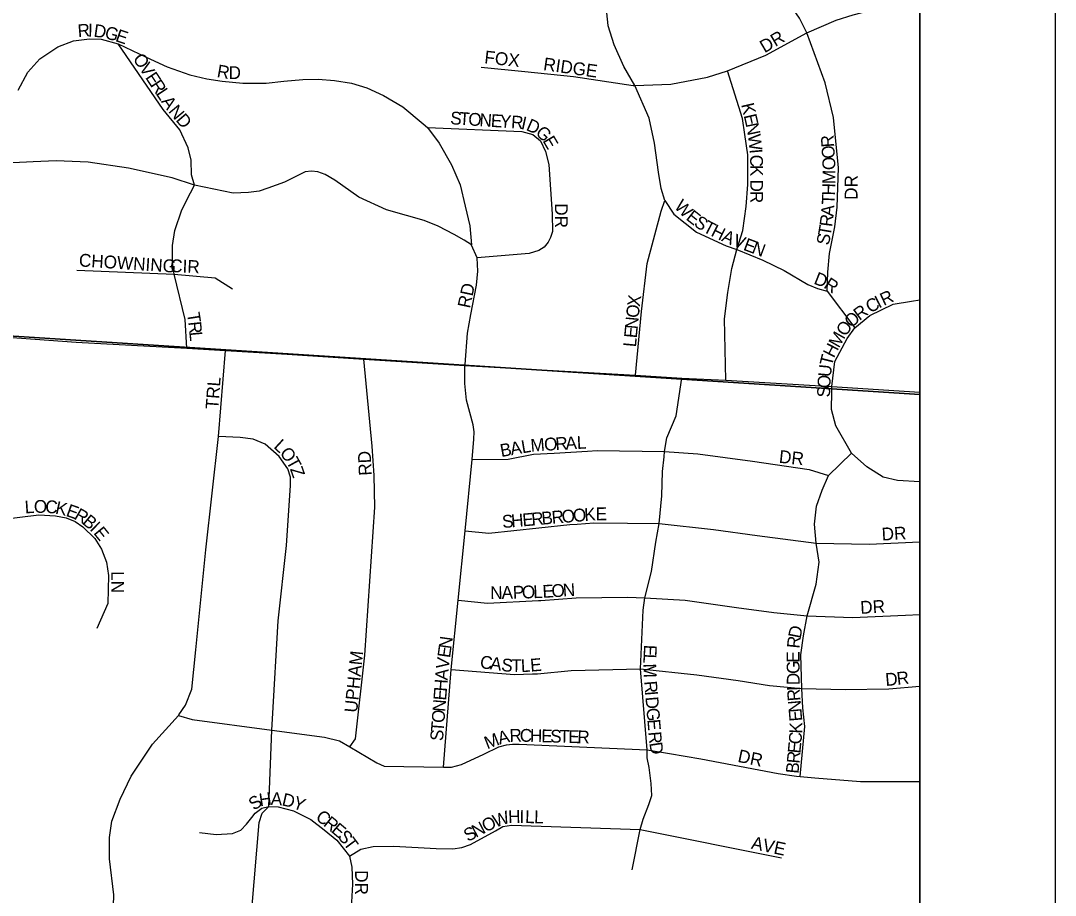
# Model space of a CAD drawing. Extents: x -209 to 4852, y 0 to 905.
# Drawn here: x 558.49 to 573.77, y 275.84 to 288.76 of the extents above; entities that cross this region are included whole.
import ezdxf

# ---------------------------------------------------------------- set-up
doc = ezdxf.new("R2010")
doc.units = 0
for name, color, linetype in [('Default', 7, 'Continuous'), ('GM_X_Airport_Location_Class_2', 7, 'Continuous'), ('GM_X_Airport_Location_Class_3', 7, 'Continuous'), ('GM_X_Minor_River', 7, 'Continuous'), ('GM_X_US_Location', 7, 'Continuous'), ('SH_Data', 7, 'Continuous')]:
    doc.layers.add(name, color=color, linetype=linetype)

msp = doc.modelspace()

# ---------------------------------------------------------------- linework, layer by layer
at = {"layer": 'Default'}
msp.add_lwpolyline([(571.768, 202.559), (571.768, 338.559), (435.768, 338.559), (435.768, 202.559)], close=True, dxfattribs=at)
at = {"layer": 'GM_X_Airport_Location_Class_2'}
for p, q in [((571.644, 284.614), (571.768, 284.634)), ((571.736, 277.52), (571.768, 277.52))]:
    msp.add_line(p, q, dxfattribs=at)
for points in [[(570.4, 284.762), (570.411, 285.041), (570.436, 285.321), (570.514, 285.713), (570.547, 286.004), (570.565, 286.584), (570.492, 287.327), (570.37, 287.838), (570.101, 288.576), (569.989, 288.794), (569.576, 289.396), (569.27, 289.892), (569.262, 289.973), (569.29, 290.034), (569.459, 290.537)], [(567.168, 288.685), (567.131, 289.017), (567.123, 289.08)], [(567.535, 287.802), (567.561, 287.798), (568.093, 287.822), (568.635, 287.923), (568.928, 288.019), (569.493, 288.249), (570.101, 288.576), (570.532, 288.766), (570.785, 288.842), (571.051, 288.911), (571.403, 288.968), (571.768, 288.981)], [(567.569, 283.523), (567.656, 284.461), (567.743, 285.17), (567.95, 285.946), (568.003, 286.1), (567.948, 286.281), (567.909, 286.522), (567.851, 286.95), (567.77, 287.318), (567.561, 287.798), (567.396, 288.08), (567.253, 288.399), (567.168, 288.684), (567.168, 288.685)], [(558.455, 287.731), (558.599, 287.996), (558.776, 288.193), (559.041, 288.37), (559.27, 288.46), (559.509, 288.492), (559.682, 288.483), (559.93, 288.415), (560.345, 288.221), (560.657, 288.075), (560.99, 287.96), (561.241, 287.897), (561.467, 287.865), (561.773, 287.836), (562.118, 287.836), (562.378, 287.863), (562.658, 287.89), (562.883, 287.892), (563.125, 287.874), (563.376, 287.833), (563.602, 287.765), (563.847, 287.654), (564.132, 287.484), (564.435, 287.234), (564.501, 287.182), (564.673, 286.951), (564.854, 286.629), (564.979, 286.333), (565.056, 286.019), (565.124, 285.726), (565.147, 285.445)], [(560.947, 283.919), (560.922, 284.345), (560.757, 285.012), (560.734, 285.184), (560.731, 285.435), (560.768, 285.657), (560.869, 285.963), (560.997, 286.217), (561.06, 286.329), (561.015, 286.482), (561.011, 286.7), (560.964, 286.881), (560.84, 287.146), (560.596, 287.447), (559.93, 288.415)], [(565.29, 288.072), (565.936, 288.009), (566.652, 287.933), (567.535, 287.802)], [(568.903, 283.449), (568.885, 284.355), (568.931, 284.745), (568.994, 285.099), (569.065, 285.38), (569.156, 285.658), (569.204, 286.014), (569.229, 286.336), (569.227, 286.778), (569.186, 287.077), (569.148, 287.312), (568.928, 288.019)], [(564.501, 287.182), (565.892, 287.123), (566.052, 287.079), (566.166, 286.985), (566.24, 286.828), (566.288, 286.635), (566.34, 285.902), (566.346, 285.643), (566.315, 285.557), (566.281, 285.488), (566.22, 285.413), (566.141, 285.364), (566.001, 285.317), (565.231, 285.256)], [(565.149, 285.441), (565.147, 285.445), (565.04, 285.516), (564.893, 285.599), (564.655, 285.725), (564.448, 285.808), (564.189, 285.879), (563.893, 285.963), (563.484, 286.153), (563.13, 286.4), (562.99, 286.487), (562.881, 286.527), (562.787, 286.536), (562.692, 286.527), (562.386, 286.375), (562.14, 286.284), (562.013, 286.24), (561.854, 286.219), (561.628, 286.209), (561.06, 286.329), (560.728, 286.435), (560.085, 286.58), (559.486, 286.667), (559.017, 286.689), (558.676, 286.674), (558.171, 286.649)], [(568.003, 286.1), (568.137, 285.902), (568.472, 285.636), (568.91, 285.431), (569.065, 285.38), (569.452, 285.221), (569.765, 285.069), (570.113, 284.861), (570.259, 284.8), (570.4, 284.762), (570.807, 284.221)], [(565.053, 283.678), (565.087, 284.14), (565.136, 284.417), (565.22, 284.851), (565.242, 285.056), (565.231, 285.256), (565.149, 285.441)], [(559.319, 285.075), (560.757, 285.012), (561.365, 284.959), (561.619, 284.796)], [(570.47, 283.276), (570.471, 283.356), (570.514, 283.725), (570.694, 284.064), (570.807, 284.221), (571.03, 284.401), (571.374, 284.573), (571.644, 284.614)], [(557.824, 284.118), (559.312, 284.011), (560.947, 283.919), (561.516, 283.884), (562.427, 283.832), (563.559, 283.758), (565.052, 283.664), (567.569, 283.523), (568.253, 283.478), (568.903, 283.449), (570.471, 283.356), (571.768, 283.272)], [(560.829, 278.507), (560.923, 278.647), (561.021, 278.885), (561.078, 279.465), (561.228, 280.941), (561.411, 282.618), (561.516, 283.884)], [(563.353, 278.031), (563.437, 278.15), (563.573, 279.386), (563.722, 281.572), (563.711, 282.041), (563.682, 282.473), (563.559, 283.758)], [(564.733, 277.73), (564.85, 279.173), (564.953, 280.198), (565.055, 281.222), (565.16, 282.278), (565.184, 282.578), (565.187, 282.687), (565.173, 282.789), (565.075, 283.152), (565.049, 283.399), (565.052, 283.664), (565.053, 283.678)], [(567.991, 282.318), (567.999, 282.394), (568.034, 282.596), (568.169, 282.919), (568.253, 283.478)], [(571.768, 281.947), (571.438, 281.965), (571.228, 282.013), (570.987, 282.167), (570.76, 282.37), (570.529, 282.772), (570.466, 283.013), (570.47, 283.276)], [(562.211, 278.444), (562.292, 279.891), (562.417, 281.007), (562.478, 281.893), (562.478, 282.016), (562.434, 282.136), (562.307, 282.322), (562.101, 282.502), (561.924, 282.575), (561.735, 282.603), (561.411, 282.618)], [(565.16, 282.278), (565.692, 282.28), (566.062, 282.355), (566.371, 282.372), (566.862, 282.401)], [(566.862, 282.401), (567.006, 282.41), (567.999, 282.394), (568.49, 282.362), (569.298, 282.25), (570.135, 282.129), (570.419, 282.039), (570.76, 282.37)], [(567.74, 277.962), (567.74, 277.988), (567.643, 279.186), (567.681, 280.05), (567.709, 280.234), (567.804, 280.62), (567.87, 281.056), (567.919, 281.332), (567.957, 281.741), (567.968, 282.101), (567.991, 282.318)], [(570.002, 277.592), (570.07, 278.332), (570.039, 278.609), (570.024, 278.892), (570.011, 279.39), (570.049, 279.672), (570.103, 279.969), (570.235, 280.433), (570.28, 280.759), (570.239, 281.041), (570.212, 281.319), (570.242, 281.588), (570.324, 281.822), (570.419, 282.039)], [(558.199, 281.388), (558.758, 281.459), (559.005, 281.443), (559.165, 281.413), (559.297, 281.362), (559.41, 281.281), (559.587, 281.111), (559.684, 280.951), (559.761, 280.762), (559.789, 280.562), (559.781, 280.148), (559.615, 279.781)], [(565.055, 281.222), (565.406, 281.187), (566.14, 281.268), (566.602, 281.316), (566.71, 281.323)], [(566.71, 281.323), (566.955, 281.34), (567.451, 281.336), (567.919, 281.332), (568.721, 281.241), (569.366, 281.153), (570.239, 281.041), (571.02, 281.024), (571.768, 281.058)], [(564.953, 280.198), (565.383, 280.153), (566.137, 280.192)], [(566.137, 280.192), (566.171, 280.194), (566.695, 280.231), (567.451, 280.243), (567.709, 280.234), (568.305, 280.2), (569.06, 280.09), (569.612, 280.015), (570.103, 279.969), (570.774, 279.941), (571.557, 279.975), (571.768, 279.988)], [(564.85, 279.173), (565.782, 279.1), (566.049, 279.108)], [(566.049, 279.108), (566.123, 279.11), (566.619, 279.161), (567.643, 279.186), (568.476, 279.098), (569.084, 279.013), (569.546, 278.94), (570.024, 278.892), (570.667, 278.878), (571.312, 278.89), (571.768, 278.928)], [(559.841, 275.185), (559.852, 275.253), (559.858, 275.515), (559.867, 275.845), (559.803, 276.379), (559.803, 276.695), (559.838, 276.933), (559.961, 277.26), (560.125, 277.599), (560.438, 278.07), (560.82, 278.495), (560.829, 278.507)], [(560.82, 278.495), (561.026, 278.438), (562.202, 278.276), (562.976, 278.177), (563.197, 278.122), (563.353, 278.031), (563.749, 277.795), (563.86, 277.748), (564.733, 277.73), (564.855, 277.734), (565.002, 277.77), (565.331, 277.926), (565.554, 278.03), (565.665, 278.064), (565.754, 278.071), (565.85, 278.07), (567.74, 277.988), (568.072, 277.932), (568.533, 277.857), (569.676, 277.639), (569.947, 277.6)], [(561.907, 275.631), (562.014, 276.915), (562.057, 277.051), (562.158, 277.15), (562.202, 278.276), (562.211, 278.444)], [(567.521, 276.213), (567.641, 276.81), (567.681, 276.964), (567.767, 277.179), (567.809, 277.315), (567.799, 277.49), (567.774, 277.729), (567.741, 277.872), (567.74, 277.962)], [(569.947, 277.6), (570.002, 277.592), (570.22, 277.574), (570.894, 277.521), (571.736, 277.52)], [(561.907, 276.99), (561.956, 277.053), (562.052, 277.125), (562.158, 277.15), (562.295, 277.147), (562.521, 277.087), (562.775, 276.959), (562.974, 276.806), (563.162, 276.656), (563.346, 276.419), (563.382, 276.256), (563.393, 276.005), (563.375, 275.74), (563.35, 275.341)], [(561.13, 276.765), (561.378, 276.738), (561.618, 276.754), (561.741, 276.803), (561.828, 276.891), (561.907, 276.99)], [(563.346, 276.419), (563.512, 276.52), (563.694, 276.562), (564.001, 276.566), (564.627, 276.531), (564.875, 276.527), (565.007, 276.547), (565.133, 276.592), (565.504, 276.791), (565.609, 276.856), (565.738, 276.873), (567.641, 276.81), (569.725, 276.391)]]:
    msp.add_lwpolyline(points, dxfattribs=at)
at = {"layer": 'GM_X_Minor_River'}
for points in [[(571.768, 283.238), (571.768, 303.667), (558.136, 304.853), (558.13, 304.535), (556.318, 284.232)], [(571.768, 262.385), (571.768, 283.238), (556.318, 284.232), (554.863, 263.126)]]:
    msp.add_lwpolyline(points, close=True, dxfattribs=at)
at = {"layer": 'GM_X_US_Location'}
msp.add_lwpolyline([(538.055, 266.125), (539.678, 266.324), (539.913, 267.343), (551.695, 263.991), (551.333, 263.137), (554.912, 263.074), (571.768, 262.446), (571.768, 305.03)], dxfattribs=at)
msp.add_lwpolyline([(538.055, 266.125), (539.678, 266.324), (539.913, 267.343), (551.695, 263.991), (551.333, 263.137), (554.912, 263.074), (571.768, 262.446), (571.768, 305.03)], dxfattribs=at)
at = {"layer": 'SH_Data'}
for p, q in [((573.768, 340.559), (573.768, 200.559)), ((571.768, 338.559), (571.768, 202.559))]:
    msp.add_line(p, q, dxfattribs=at)

# ---------------------------------------------------------------- texts
at = {"layer": 'GM_X_Airport_Location_Class_3'}
for s, height, rotation, p in [('R', 0.189, 4.6185, (559.34, 288.513)), ('I', 0.189, 358.5133, (559.484, 288.524)), ('D', 0.189, 351.975, (559.562, 288.523)), ('G', 0.189, 345.0573, (559.721, 288.501)), ('E', 0.189, 341.4268, (559.879, 288.459)), ('DR', 0.1894, 30.4582, (569.476, 288.275)), ('FOX', 0.1894, 353.8801, (565.332, 288.129)), ('O', 0.189, 303.4234, (560.141, 288.197)), ('V', 0.189, 303.4234, (560.233, 288.058)), ('RIDGE', 0.1894, 351.8699, (566.2, 288.029)), ('E', 0.189, 303.4248, (560.325, 287.919)), ('R', 0.189, 350.1904, (561.38, 287.926)), ('D', 0.189, 359.6159, (561.561, 287.897)), ('R', 0.189, 303.4139, (560.398, 287.807)), ('L', 0.189, 303.4232, (560.481, 287.682)), ('A', 0.189, 305.5341, (560.558, 287.564)), ('N', 0.189, 309.5839, (560.664, 287.417)), ('K', 0.189, 282.9176, (569.129, 287.52)), ('D', 0.189, 310.6038, (560.773, 287.286)), ('S', 0.189, 356.2005, (564.83, 287.229)), ('T', 0.189, 356.2268, (564.963, 287.221)), ('O', 0.189, 356.1946, (565.096, 287.212)), ('N', 0.189, 356.2207, (565.262, 287.201)), ('E', 0.189, 356.2005, (565.429, 287.19)), ('Y', 0.189, 356.2207, (565.562, 287.181)), ('R', 0.189, 356.2085, (565.728, 287.17)), ('E', 0.189, 282.8963, (569.166, 287.358)), ('I', 0.189, 347.6182, (565.87, 287.161)), ('D', 0.189, 336.2905, (565.942, 287.146)), ('N', 0.189, 281.5285, (569.196, 287.229)), ('G', 0.189, 316.5457, (566.081, 287.089)), ('E', 0.189, 300.6733, (566.193, 286.985)), ('W', 0.189, 276.7059, (569.228, 287.07)), ('R', 0.189, 93.687, (570.505, 286.893)), ('O', 0.189, 93.6703, (570.516, 286.726)), ('I', 0.189, 275.1232, (569.253, 286.856)), ('C', 0.189, 271.0443, (569.261, 286.777)), ('K', 0.189, 270.0219, (569.263, 286.627)), ('O', 0.189, 92.3372, (570.523, 286.555)), ('M', 0.189, 88.7061, (570.518, 286.342)), ('DR', 0.1894, 90, (570.848, 286.111)), ('D', 0.189, 269.9928, (569.264, 286.411)), ('H', 0.189, 88.3602, (570.514, 286.174)), ('W', 0.189, 314.0608, (568.132, 286.003)), ('R', 0.189, 269.994, (569.264, 286.244)), ('T', 0.189, 87.7175, (570.508, 286.039)), ('DR', 0.1894, 270, (566.38, 286.061)), ('A', 0.189, 84.6207, (570.492, 285.861)), ('E', 0.189, 321.7256, (568.303, 285.829)), ('S', 0.189, 325.4176, (568.419, 285.738)), ('R', 0.189, 82.8758, (570.473, 285.706)), ('T', 0.189, 332.6507, (568.551, 285.649)), ('H', 0.189, 333.5707, (568.672, 285.587)), ('T', 0.189, 80.4704, (570.449, 285.566)), ('A', 0.189, 335.658, (568.828, 285.509)), ('V', 0.189, 339.2715, (568.992, 285.436)), ('E', 0.189, 339.4478, (569.149, 285.376)), ('S', 0.189, 80.0616, (570.426, 285.433)), ('N', 0.189, 339.4994, (569.274, 285.329)), ('CHOWNING', 0.1894, 356.2839, (559.347, 285.129)), ('CIR', 0.1894, 357.5121, (560.696, 285.046)), ('D', 0.189, 338.2595, (570.19, 284.877)), ('R', 0.189, 326.4783, (570.336, 284.82)), ('RD', 0.1894, 78.116, (565.126, 284.501)), ('R', 0.189, 24.8922, (571.235, 284.542)), ('X', 0.189, 82.4819, (567.634, 284.526)), ('C', 0.189, 28.7054, (571.033, 284.433)), ('I', 0.189, 27.2494, (571.163, 284.505)), ('T', 0.189, 278.8064, (560.946, 284.436)), ('O', 0.189, 83.7588, (567.616, 284.361)), ('R', 0.189, 36.3792, (570.876, 284.321)), ('R', 0.189, 275.9353, (560.966, 284.307)), ('N', 0.189, 84.6312, (567.601, 284.196)), ('O', 0.189, 54.503, (570.669, 284.082)), ('O', 0.189, 43.3925, (570.759, 284.21)), ('L', 0.189, 275.4442, (560.981, 284.158)), ('E', 0.189, 84.6102, (567.588, 284.063)), ('M', 0.189, 60.3138, (570.573, 283.912)), ('L', 0.189, 84.6374, (567.576, 283.931)), ('H', 0.189, 62.9072, (570.498, 283.766)), ('T', 0.189, 75.7848, (570.469, 283.647)), ('U', 0.189, 84.309, (570.454, 283.489)), ('TRL', 0.1894, 85.6032, (561.409, 283.013)), ('O', 0.189, 86.3909, (570.443, 283.324)), ('S', 0.189, 89.4262, (570.442, 283.193)), ('A', 0.189, 3.0832, (566.541, 282.422)), ('L', 0.189, 3.0616, (566.708, 282.431)), ('L', 0.189, 317.2613, (562.216, 282.456)), ('B', 0.189, 10.0572, (565.588, 282.312)), ('A', 0.189, 10.0409, (565.736, 282.338)), ('L', 0.189, 9.359, (565.899, 282.367)), ('M', 0.189, 4.741, (566.027, 282.389)), ('O', 0.189, 3.061, (566.225, 282.405)), ('R', 0.189, 3.0692, (566.391, 282.414)), ('O', 0.189, 307.294, (562.308, 282.371)), ('T', 0.189, 298.8874, (562.405, 282.245)), ('RD', 0.1894, 92.8608, (563.676, 282.042)), ('DR', 0.1894, 353.9832, (569.682, 282.229)), ('Z', 0.189, 289.2385, (562.466, 282.136)), ('L', 0.189, 3.8286, (558.557, 281.479)), ('O', 0.189, 0.3279, (558.687, 281.488)), ('C', 0.189, 355.8919, (558.85, 281.489)), ('K', 0.189, 347.6442, (558.993, 281.479)), ('E', 0.189, 340.4675, (559.149, 281.446)), ('R', 0.189, 330.2732, (559.267, 281.405)), ('O', 0.189, 4.916, (566.654, 281.353)), ('K', 0.189, 3.7617, (566.819, 281.367)), ('E', 0.189, 0.7377, (566.983, 281.378)), ('B', 0.189, 320.21, (559.39, 281.335)), ('S', 0.189, 4.9248, (565.608, 281.263)), ('H', 0.189, 4.9016, (565.741, 281.274)), ('E', 0.189, 4.9193, (565.907, 281.288)), ('R', 0.189, 4.9108, (566.04, 281.3)), ('B', 0.189, 4.9108, (566.189, 281.313)), ('R', 0.189, 4.9237, (566.339, 281.326)), ('O', 0.189, 4.9016, (566.488, 281.338)), ('I', 0.189, 315.6181, (559.502, 281.242)), ('E', 0.189, 309.078, (559.558, 281.188)), ('DR', 0.1894, 3.011, (571.209, 281.079)), ('LN', 0.1894, 270, (559.83, 280.627)), ('N', 0.189, 1.2895, (565.427, 280.213)), ('A', 0.189, 1.2895, (565.594, 280.217)), ('P', 0.189, 1.284, (565.76, 280.22)), ('O', 0.189, 1.3113, (565.894, 280.223)), ('L', 0.189, 1.9272, (566.063, 280.227)), ('E', 0.189, 3.3548, (566.201, 280.232)), ('O', 0.189, 3.6826, (566.335, 280.24)), ('N', 0.189, 3.6745, (566.502, 280.251)), ('DR', 0.1894, 3.0224, (570.893, 279.996)), ('D', 0.189, 78.7586, (570.007, 279.624)), ('N', 0.189, 82.1295, (564.849, 279.471)), ('R', 0.189, 84.0405, (569.992, 279.479)), ('UPHAM', 0.1894, 84.2881, (563.459, 278.531)), ('E', 0.189, 82.1635, (564.831, 279.339)), ('E', 0.189, 267.4036, (567.697, 279.542)), ('E', 0.189, 90, (569.992, 279.276)), ('V', 0.189, 82.7693, (564.81, 279.174)), ('C', 0.189, 352.7665, (565.266, 279.196)), ('A', 0.189, 352.7476, (565.415, 279.177)), ('S', 0.189, 352.8721, (565.58, 279.156)), ('T', 0.189, 358.6381, (565.733, 279.138)), ('L', 0.189, 2.9416, (565.882, 279.135)), ('E', 0.189, 4.8192, (566.022, 279.142)), ('L', 0.189, 267.3763, (567.691, 279.409)), ('G', 0.189, 90, (569.992, 279.11)), ('A', 0.189, 85.0766, (564.796, 279.01)), ('M', 0.189, 272.0787, (567.685, 279.259)), ('D', 0.189, 90.3061, (569.993, 278.943)), ('D', 0.189, 5.0123, (571.266, 278.93)), ('R', 0.189, 6.6338, (571.437, 278.945)), ('H', 0.189, 85.5141, (564.783, 278.844)), ('R', 0.189, 274.8164, (567.696, 278.999)), ('E', 0.189, 85.5154, (564.773, 278.712)), ('I', 0.189, 274.7709, (567.709, 278.85)), ('I', 0.189, 92.3168, (569.996, 278.862)), ('R', 0.189, 94.5459, (570.008, 278.714)), ('N', 0.189, 85.5141, (564.759, 278.545)), ('D', 0.189, 274.8016, (567.716, 278.767)), ('N', 0.189, 94.9669, (570.023, 278.548)), ('O', 0.189, 85.5331, (564.747, 278.379)), ('G', 0.189, 274.7927, (567.73, 278.6)), ('E', 0.189, 95.0445, (570.034, 278.416)), ('T', 0.189, 85.5154, (564.736, 278.246)), ('E', 0.189, 274.8067, (567.744, 278.434)), ('K', 0.189, 88.6191, (570.031, 278.226)), ('S', 0.189, 85.5154, (564.726, 278.113)), ('M', 0.189, 21.2637, (565.381, 277.993)), ('A', 0.189, 14.5823, (565.562, 278.064)), ('R', 0.189, 1.7247, (565.712, 278.105)), ('C', 0.189, 358.7129, (565.859, 278.109)), ('H', 0.189, 358.3822, (566.009, 278.106)), ('E', 0.189, 358.3976, (566.176, 278.101)), ('S', 0.189, 358.3876, (566.309, 278.097)), ('T', 0.189, 358.3866, (566.442, 278.094)), ('E', 0.189, 358.3866, (566.575, 278.09)), ('R', 0.189, 358.4026, (566.709, 278.086)), ('R', 0.189, 274.8164, (567.759, 278.251)), ('C', 0.189, 84.6489, (570.016, 278.062)), ('D', 0.189, 278.6964, (567.773, 278.088)), ('E', 0.189, 84.6443, (570.004, 277.929)), ('DR', 0.1894, 348.105, (569.069, 277.812)), ('R', 0.189, 84.6253, (569.99, 277.78)), ('B', 0.189, 84.6495, (569.976, 277.631)), ('S', 0.189, 33.5082, (561.935, 277.086)), ('H', 0.189, 8.7329, (562.026, 277.152)), ('A', 0.189, 357.0481, (562.181, 277.176)), ('D', 0.189, 347.1725, (562.339, 277.169)), ('Y', 0.189, 339.5463, (562.495, 277.134)), ('C', 0.189, 320.8661, (562.833, 276.972)), ('R', 0.189, 320.8524, (562.949, 276.877)), ('O', 0.189, 27.6127, (565.36, 276.764)), ('W', 0.189, 18.7806, (565.501, 276.838)), ('H', 0.189, 1.224, (565.691, 276.905)), ('I', 0.189, 358.863, (565.855, 276.909)), ('L', 0.189, 358.3876, (565.938, 276.907)), ('L', 0.189, 358.3603, (566.071, 276.904)), ('E', 0.189, 319.6032, (563.065, 276.783)), ('S', 0.189, 27.616, (565.094, 276.625)), ('N', 0.189, 27.5916, (565.212, 276.687)), ('S', 0.189, 311.5587, (563.161, 276.702)), ('T', 0.189, 306.5256, (563.247, 276.606)), ('AVE', 0.1894, 347.9116, (569.269, 276.529)), ('DR', 0.1894, 270, (563.43, 276.211))]:
    msp.add_text(s, height=height, rotation=rotation, dxfattribs=at).set_placement(p)

doc.saveas('drawing.dxf')
